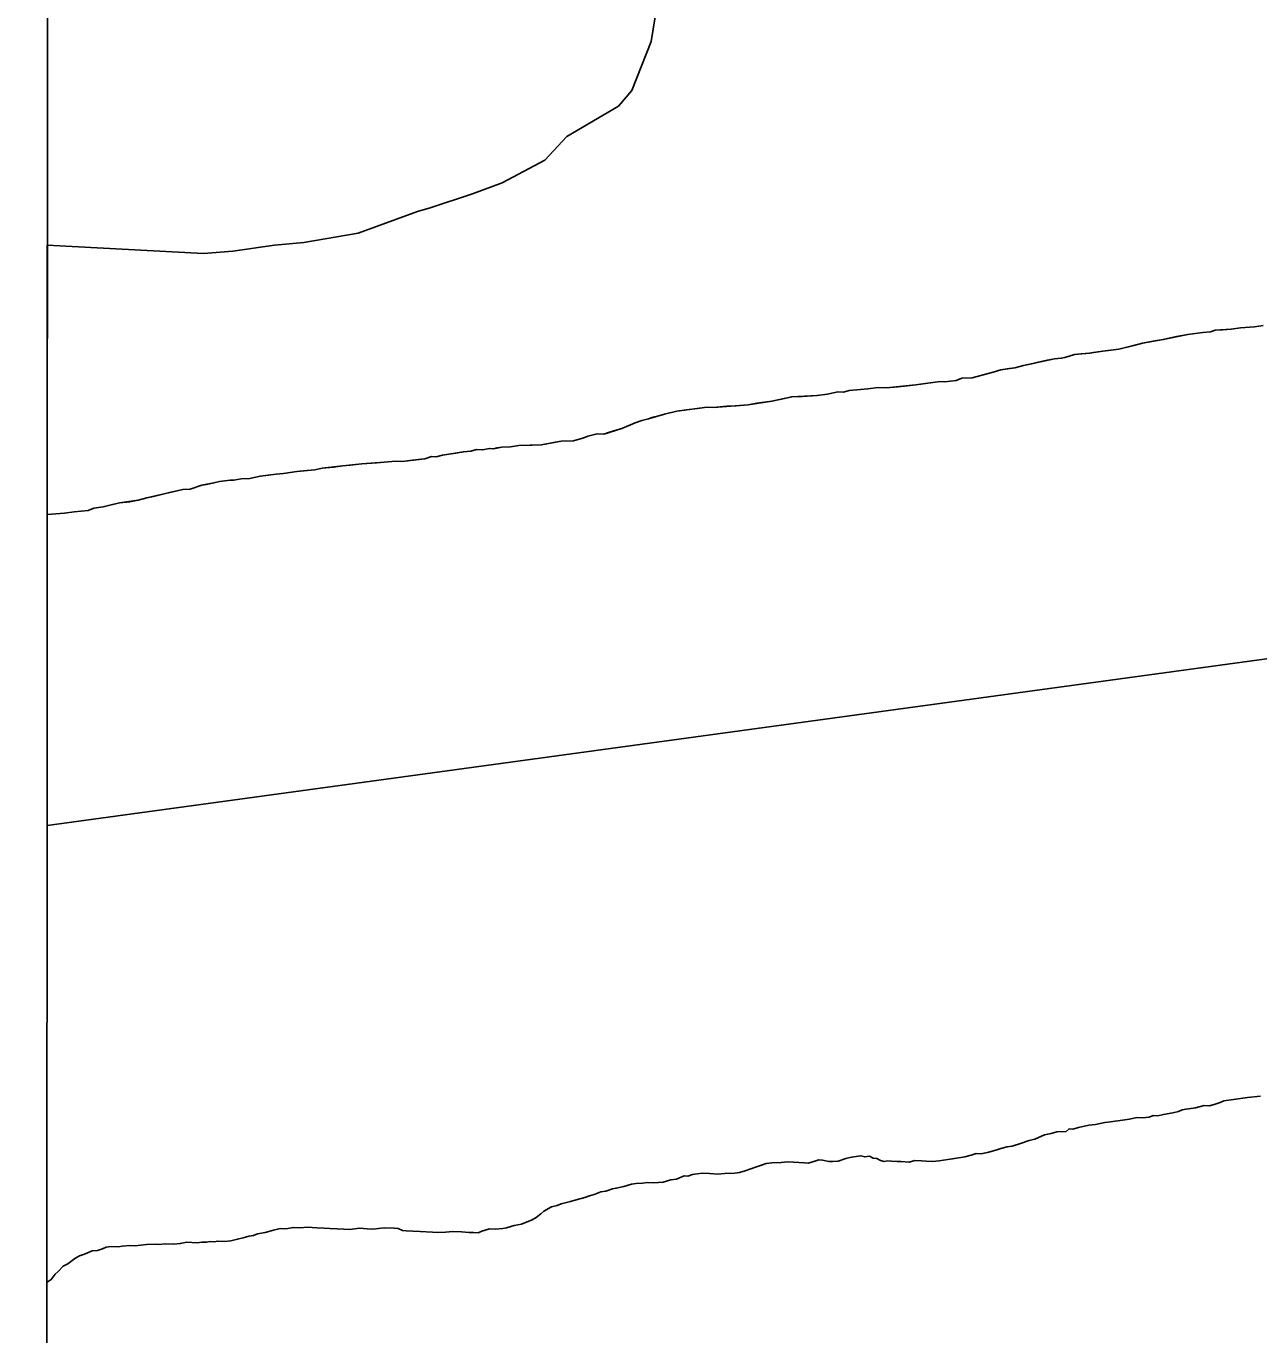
# Model space of a CAD drawing. Extents: x 3263578 to 3301413, y 764927 to 798602.
# Drawn here: x 3267728.3 to 3268063.3, y 791327.4 to 791682.9 of the extents above; entities that cross this region are included whole.
import ezdxf

# ---------------------------------------------------------------- set-up
doc = ezdxf.new("R2010")
doc.units = 0
for name, color, linetype in [('V-GRID-FRAM', 7, 'Continuous'), ('V-SITE-VEGE', 7, 'Continuous'), ('V-TOPO-SHOR', 7, 'Continuous')]:
    doc.layers.add(name, color=color, linetype=linetype)

msp = doc.modelspace()

# ---------------------------------------------------------------- linework, layer by layer
at = {"layer": 'V-GRID-FRAM'}
msp.add_lwpolyline([(3267734.87, 794015.53), (3299171.18, 794017.82), (3299180.44, 775831.73), (3267728.26, 775829.44), (3267734.87, 794015.53)], dxfattribs=at)
at = {"layer": 'V-SITE-VEGE'}
for p, q in [((3267898.1, 791678.75), (3267899.78, 791688.81)), ((3267892.86, 791665.49), (3267898.1, 791678.75)), ((3267889.24, 791661.18), (3267892.86, 791665.49)), ((3267875.25, 791652.93), (3267889.24, 791661.18)), ((3267869.25, 791646.49), (3267875.25, 791652.93)), ((3267857.63, 791640.36), (3267869.25, 791646.49)), ((3267849.57, 791637.42), (3267857.63, 791640.36)), ((3267838.08, 791633.54), (3267849.57, 791637.42)), ((3267818.52, 791626.72), (3267834.64, 791632.6)), ((3267834.64, 791632.6), (3267838.08, 791633.54)), ((3267803.71, 791624.15), (3267818.52, 791626.72)), ((3267733.98, 791550.25), (3267734, 791623.47)), ((3267734, 791623.47), (3267776.47, 791621.13)), ((3267776.47, 791621.13), (3267784.41, 791621.83)), ((3267784.41, 791621.83), (3267795.78, 791623.46)), ((3267795.78, 791623.46), (3267803.71, 791624.15)), ((3268048.09, 791599.73), (3268044, 791599.19)), ((3268050.13, 791599.88), (3268048.09, 791599.73)), ((3268051.43, 791600.31), (3268050.13, 791599.88)), ((3268055.76, 791600.58), (3268051.43, 791600.31)), ((3268058.32, 791600.95), (3268055.76, 791600.58)), ((3268062.15, 791601.25), (3268058.32, 791600.95)), ((3268064.46, 791601.63), (3268062.15, 791601.25)), ((3268031.67, 791596.82), (3268025.23, 791595.14)), ((3268037.31, 791597.78), (3268031.67, 791596.82)), ((3268044, 791599.19), (3268037.31, 791597.78)), ((3268009.59, 791592.7), (3268007.8, 791592.54)), ((3268010.62, 791592.89), (3268009.59, 791592.7)), ((3268013.21, 791593.77), (3268010.62, 791592.89)), ((3268017.29, 791594.06), (3268013.21, 791593.77)), ((3268020.88, 791594.62), (3268017.29, 791594.06)), ((3268025.23, 791595.14), (3268020.88, 791594.62)), ((3267993.16, 791589.54), (3267991.09, 791588.89)), ((3267997, 791590.09), (3267993.16, 791589.54)), ((3267999.32, 791590.72), (3267997, 791590.09)), ((3268007.8, 791592.54), (3267999.32, 791590.72)), ((3267976.72, 791586.37), (3267970.06, 791585.47)), ((3267977.99, 791586.3), (3267976.72, 791586.37)), ((3267981.06, 791586.64), (3267977.99, 791586.3)), ((3267982.62, 791587.32), (3267981.06, 791586.64)), ((3267985.42, 791587.42), (3267982.62, 791587.32)), ((3267991.09, 791588.89), (3267985.42, 791587.42)), ((3267936.35, 791582.24), (3267930.94, 791581.01)), ((3267943.23, 791582.62), (3267936.35, 791582.24)), ((3267946.04, 791582.97), (3267943.23, 791582.62)), ((3267948.87, 791583.58), (3267946.04, 791582.97)), ((3267950.39, 791583.5), (3267948.87, 791583.58)), ((3267951.94, 791583.92), (3267950.39, 791583.5)), ((3267955.01, 791584.26), (3267951.94, 791583.92)), ((3267957.05, 791584.4), (3267955.01, 791584.26)), ((3267959.86, 791584.76), (3267957.05, 791584.4)), ((3267962.14, 791584.63), (3267959.86, 791584.76)), ((3267970.06, 791585.47), (3267962.14, 791584.63)), ((3267913.32, 791579.43), (3267905.13, 791578.36)), ((3267915.1, 791579.34), (3267913.32, 791579.43)), ((3267924.54, 791580.09), (3267915.1, 791579.34)), ((3267930.94, 791581.01), (3267924.54, 791580.09)), ((3267893.78, 791575.17), (3267890.13, 791573.59)), ((3267895.59, 791575.83), (3267893.78, 791575.17)), ((3267897.39, 791576.24), (3267895.59, 791575.83)), ((3267901.79, 791577.53), (3267897.39, 791576.24)), ((3267905.13, 791578.36), (3267901.79, 791577.53)), ((3267880.88, 791571.56), (3267879.83, 791571.11)), ((3267883.45, 791572.18), (3267880.88, 791571.56)), ((3267885.23, 791572.08), (3267883.45, 791572.18)), ((3267890.13, 791573.59), (3267885.23, 791572.08)), ((3267850.69, 791567.88), (3267849.14, 791567.46)), ((3267852.21, 791567.8), (3267850.69, 791567.88)), ((3267854.27, 791568.19), (3267852.21, 791567.8)), ((3267855.28, 791568.14), (3267854.27, 791568.19)), ((3267857.58, 791568.52), (3267855.28, 791568.14)), ((3267859.88, 791568.65), (3267857.58, 791568.52)), ((3267862.19, 791569.03), (3267859.88, 791568.65)), ((3267868.3, 791569.2), (3267862.19, 791569.03)), ((3267873.69, 791570.17), (3267868.3, 791569.2)), ((3267876.99, 791570.25), (3267873.69, 791570.17)), ((3267879.83, 791571.11), (3267876.99, 791570.25)), ((3267825.6, 791564.43), (3267819.48, 791564)), ((3267828.67, 791564.77), (3267825.6, 791564.43)), ((3267830.44, 791564.67), (3267828.67, 791564.77)), ((3267836.58, 791565.35), (3267830.44, 791564.67)), ((3267838.39, 791566.01), (3267836.58, 791565.35)), ((3267839.66, 791565.94), (3267838.39, 791566.01)), ((3267841.46, 791566.36), (3267839.66, 791565.94)), ((3267847.1, 791567.31), (3267841.46, 791566.36)), ((3267849.14, 791567.46), (3267847.1, 791567.31)), ((3267791.85, 791560.69), (3267789.03, 791560.08)), ((3267796.2, 791561.21), (3267791.85, 791560.69)), ((3267798.24, 791561.36), (3267796.2, 791561.21)), ((3267801.83, 791561.92), (3267798.24, 791561.36)), ((3267806.69, 791562.42), (3267801.83, 791561.92)), ((3267808.74, 791562.81), (3267806.69, 791562.42)), ((3267814.37, 791563.52), (3267808.74, 791562.81)), ((3267819.48, 791564), (3267814.37, 791563.52)), ((3267772.86, 791557.16), (3267770.82, 791557.02)), ((3267775.97, 791558.26), (3267772.86, 791557.16)), ((3267779.3, 791558.84), (3267775.97, 791558.26)), ((3267780.85, 791559.26), (3267779.3, 791558.84)), ((3267783.67, 791559.61), (3267780.85, 791559.26)), ((3267784.68, 791559.56), (3267783.67, 791559.61)), ((3267786.73, 791559.96), (3267784.68, 791559.56)), ((3267789.03, 791560.08), (3267786.73, 791559.96)), ((3267758.72, 791554.12), (3267753.59, 791553.39)), ((3267761.04, 791554.76), (3267758.72, 791554.12)), ((3267770.82, 791557.02), (3267761.04, 791554.76)), ((3267738.7, 791550.65), (3267733.98, 791550.25)), ((3267741.27, 791551.02), (3267738.7, 791550.65)), ((3267745.1, 791551.31), (3267741.27, 791551.02)), ((3267746.66, 791551.99), (3267745.1, 791551.31)), ((3267749.22, 791552.36), (3267746.66, 791551.99)), ((3267753.59, 791553.39), (3267749.22, 791552.36))]:
    msp.add_line(p, q, dxfattribs=at)
at = {"layer": 'V-TOPO-SHOR'}
for points in [[(3267733.94, 791465.75), (3268645.44, 791590.23), (3269537.76, 791765.46), (3270437.3, 792057.26), (3270945.85, 792268.71), (3271029.81, 792306.84), (3271663.11, 792687.55), (3272051.73, 792950.38), (3272121.3, 793007.25), (3272778.62, 793607.88), (3273291.83, 794015.94)], [(3267898.69, 791576.68), (3267900.24, 791577.1), (3267901.79, 791577.53), (3267905.13, 791578.36), (3267907.7, 791578.73), (3267910.76, 791579.07), (3267912.04, 791579.25), (3267913.32, 791579.43), (3267915.1, 791579.34), (3267918.67, 791579.65), (3267921.22, 791579.76), (3267924.54, 791580.09), (3267926.85, 791580.47), (3267930.94, 791581.01), (3267933.52, 791581.63), (3267936.35, 791582.24), (3267939.15, 791582.34), (3267943.23, 791582.62), (3267946.04, 791582.97), (3267948.87, 791583.58), (3267950.39, 791583.5), (3267951.94, 791583.92), (3267955.01, 791584.26), (3267957.05, 791584.4), (3267959.86, 791584.76), (3267962.14, 791584.63), (3267965.21, 791584.97), (3267967, 791585.13), (3267970.06, 791585.47), (3267972.62, 791585.83), (3267976.72, 791586.37), (3267977.99, 791586.3), (3267981.06, 791586.64), (3267982.62, 791587.32), (3267985.42, 791587.42), (3267987.74, 791588.05), (3267991.09, 791588.89), (3267993.16, 791589.54), (3267995.46, 791589.92), (3267997, 791590.09), (3267999.32, 791590.72), (3268001.12, 791591.13), (3268002.92, 791591.54), (3268005.75, 791592.15), (3268007.81, 791592.54), (3268009.59, 791592.7), (3268010.62, 791592.9), (3268013.21, 791593.77), (3268015, 791593.93), (3268017.29, 791594.06), (3268018.32, 791594.25), (3268019.6, 791594.44), (3268020.88, 791594.62), (3268022.41, 791594.79), (3268025.23, 791595.14), (3268029.35, 791596.19), (3268031.67, 791596.82), (3268035, 791597.4), (3268037.31, 791597.78), (3268040.92, 791598.6), (3268044, 791599.19), (3268048.09, 791599.73), (3268050.13, 791599.88), (3268051.43, 791600.31), (3268053.47, 791600.46), (3268055.76, 791600.58), (3268058.32, 791600.95), (3268062.15, 791601.25), (3268064.46, 791601.63)], [(3267733.98, 791550.26), (3267735.13, 791550.34), (3267738.71, 791550.65), (3267741.27, 791551.02), (3267745.1, 791551.31), (3267746.66, 791551.99), (3267749.22, 791552.36), (3267751.02, 791552.77), (3267753.59, 791553.39), (3267756.41, 791553.74), (3267758.72, 791554.12), (3267761.04, 791554.76), (3267762.84, 791555.17), (3267765.41, 791555.79), (3267767.21, 791556.2), (3267770.82, 791557.02), (3267772.86, 791557.16), (3267775.97, 791558.26), (3267777.25, 791558.44), (3267779.3, 791558.84), (3267780.85, 791559.26), (3267783.67, 791559.62), (3267784.68, 791559.56), (3267786.73, 791559.96), (3267789.03, 791560.08), (3267791.85, 791560.69), (3267793.39, 791560.86), (3267796.2, 791561.21), (3267798.24, 791561.36), (3267801.83, 791561.92), (3267803.62, 791562.08), (3267806.69, 791562.42), (3267808.74, 791562.81), (3267811.81, 791563.15), (3267814.37, 791563.52), (3267816.41, 791563.66), (3267819.48, 791564), (3267823.56, 791564.29), (3267825.6, 791564.43), (3267828.67, 791564.77), (3267830.44, 791564.67), (3267833.25, 791565.02), (3267834.79, 791565.19), (3267836.58, 791565.35), (3267838.39, 791566.01), (3267839.66, 791565.94), (3267841.46, 791566.35), (3267843.77, 791566.73), (3267845.05, 791566.92), (3267847.1, 791567.31), (3267849.14, 791567.46), (3267850.69, 791567.88), (3267852.21, 791567.8), (3267854.27, 791568.19), (3267855.28, 791568.14), (3267856.31, 791568.33), (3267857.58, 791568.52), (3267859.88, 791568.65), (3267862.19, 791569.03), (3267865.75, 791569.09), (3267868.3, 791569.2), (3267871.63, 791569.78), (3267873.69, 791570.17), (3267876.99, 791570.25), (3267879.83, 791571.11), (3267880.88, 791571.56), (3267883.45, 791572.18), (3267885.23, 791572.08), (3267886.52, 791572.52), (3267888.59, 791573.17), (3267890.13, 791573.59), (3267893.78, 791575.17), (3267895.59, 791575.83), (3267897.39, 791576.24), (3267898.69, 791576.68)], [(3268063.79, 791392.17), (3268060.22, 791391.86), (3268057.66, 791391.49), (3268056.38, 791391.31), (3268053.82, 791390.94), (3268052.78, 791390.49), (3268051.48, 791390.06), (3268049.93, 791389.63), (3268048.41, 791389.72), (3268046.09, 791389.08), (3268044.81, 791388.9), (3268043.53, 791388.71), (3268042.5, 791388.52), (3268041.46, 791388.07), (3268039.92, 791387.64), (3268037.35, 791387.27), (3268035.81, 791386.85), (3268034.54, 791386.92), (3268033.5, 791386.47), (3268031.71, 791386.31), (3268030.19, 791386.4), (3268028.14, 791386), (3268025.58, 791385.63), (3268024.29, 791385.45), (3268023.01, 791385.27), (3268021.48, 791385.09), (3268018.91, 791384.47)], [(3268018.91, 791384.47), (3268017.12, 791384.32), (3268014.29, 791383.71), (3268012.74, 791383.29), (3268011.73, 791383.34), (3268010.93, 791382.63), (3268008.38, 791382.51), (3268006.83, 791382.09), (3268005.03, 791381.68), (3268002.43, 791380.55), (3268000.88, 791380.13), (3267998.81, 791379.48), (3267996.22, 791378.6), (3267994.94, 791378.42), (3267993.14, 791378.01), (3267991.85, 791377.57), (3267989.53, 791376.94), (3267987.72, 791376.53), (3267986.46, 791376.6), (3267985.16, 791376.16), (3267983.36, 791375.75), (3267980.03, 791375.18), (3267978.75, 791374.99), (3267976.44, 791374.61), (3267974.65, 791374.45), (3267972.88, 791374.55), (3267971.61, 791374.62), (3267969.84, 791374.72), (3267968.29, 791374.29), (3267966.01, 791374.42), (3267965, 791374.47), (3267963.48, 791374.56), (3267962.46, 791374.61), (3267961.44, 791374.42), (3267960.44, 791374.72), (3267959.45, 791375.29), (3267958.44, 791375.34), (3267957.45, 791375.9), (3267956.17, 791375.72), (3267955.17, 791376.03), (3267953.89, 791375.85), (3267952.61, 791375.66), (3267951.06, 791375.24), (3267949, 791374.59), (3267947.46, 791374.42), (3267946.45, 791374.48), (3267944.69, 791374.83), (3267943.68, 791374.88), (3267942.38, 791374.45), (3267940.83, 791374.02), (3267939.82, 791374.08), (3267936.78, 791374.24), (3267935.26, 791374.33), (3267933.47, 791374.17), (3267930.92, 791374.06), (3267929.39, 791373.89), (3267928.1, 791373.45), (3267926.8, 791373.01), (3267924.99, 791372.35), (3267923.69, 791371.91), (3267922.14, 791371.49), (3267920.86, 791371.31), (3267918.06, 791371.21), (3267916.28, 791371.05), (3267914, 791371.18), (3267911.97, 791371.29), (3267909.41, 791370.92), (3267908.11, 791370.48), (3267907.1, 791370.54), (3267905.02, 791369.64), (3267903.48, 791369.46), (3267901.42, 791368.82), (3267898.87, 791368.7), (3267897.1, 791368.8), (3267895.81, 791368.61), (3267894.03, 791368.46), (3267892.75, 791368.28), (3267890.68, 791367.63), (3267888.62, 791367.23), (3267887.6, 791367.03), (3267885.78, 791366.37), (3267884.5, 791366.19), (3267882.69, 791365.53), (3267881.39, 791365.09), (3267880.1, 791364.65), (3267877.78, 791364.02), (3267876.23, 791363.59), (3267873.65, 791362.97), (3267872.61, 791362.52), (3267871.06, 791362.1), (3267868.97, 791360.94), (3267868.17, 791360.22), (3267866.84, 791359.28), (3267865.79, 791358.58), (3267862.93, 791357.46), (3267861.91, 791357.26), (3267860.88, 791357.07), (3267858.81, 791356.42), (3267857.78, 791356.22), (3267855.74, 791356.08), (3267854.22, 791356.16)], [(3267854.22, 791356.16), (3267852.15, 791355.51), (3267851.11, 791355.06), (3267849.85, 791355.13), (3267848.58, 791355.2), (3267846.55, 791355.31), (3267844.27, 791355.44), (3267842.23, 791355.3), (3267840.45, 791355.14), (3267838.67, 791355.24), (3267835.38, 791355.42), (3267833.35, 791355.53), (3267831.58, 791355.62), (3267830.57, 791355.68), (3267829.33, 791356.26), (3267828.31, 791356.31), (3267825.53, 791356.46), (3267822.46, 791356.12), (3267820.94, 791356.21), (3267818.91, 791356.32), (3267816.1, 791355.97), (3267814.58, 791356.05), (3267812.8, 791356.15), (3267810.78, 791356.26), (3267809.26, 791356.34), (3267807.23, 791356.45), (3267804.7, 791356.59), (3267802.66, 791356.45), (3267800.88, 791356.55), (3267798.83, 791356.15), (3267797.31, 791356.23), (3267795.51, 791355.83), (3267793.19, 791355.19), (3267791.13, 791354.8), (3267790.09, 791354.34), (3267788.81, 791354.16), (3267787.26, 791353.74), (3267785.71, 791353.32), (3267783.91, 791352.91), (3267782.13, 791352.75), (3267780.35, 791352.85), (3267779.33, 791352.65), (3267778.31, 791352.7), (3267777.29, 791352.51), (3267776.02, 791352.58), (3267774.74, 791352.39), (3267771.95, 791352.54), (3267770.15, 791352.14), (3267768.36, 791351.98), (3267766.08, 791352.1), (3267764.29, 791351.95), (3267763.28, 791352), (3267760.99, 791351.88), (3267757.92, 791351.54), (3267756.4, 791351.62), (3267754.36, 791351.48), (3267753.33, 791351.28), (3267751.31, 791351.39), (3267750.02, 791351.21), (3267748.98, 791350.76), (3267747.69, 791350.32), (3267746.16, 791350.15), (3267744.07, 791349.25), (3267742.78, 791348.81), (3267741.47, 791348.12), (3267739.61, 791346.7), (3267738.31, 791346.01), (3267736.96, 791344.56), (3267736.15, 791343.84), (3267735.06, 791342.37), (3267734, 791341.67), (3267733.9, 791341.6)]]:
    msp.add_lwpolyline(points, dxfattribs=at)

doc.saveas('drawing.dxf')
